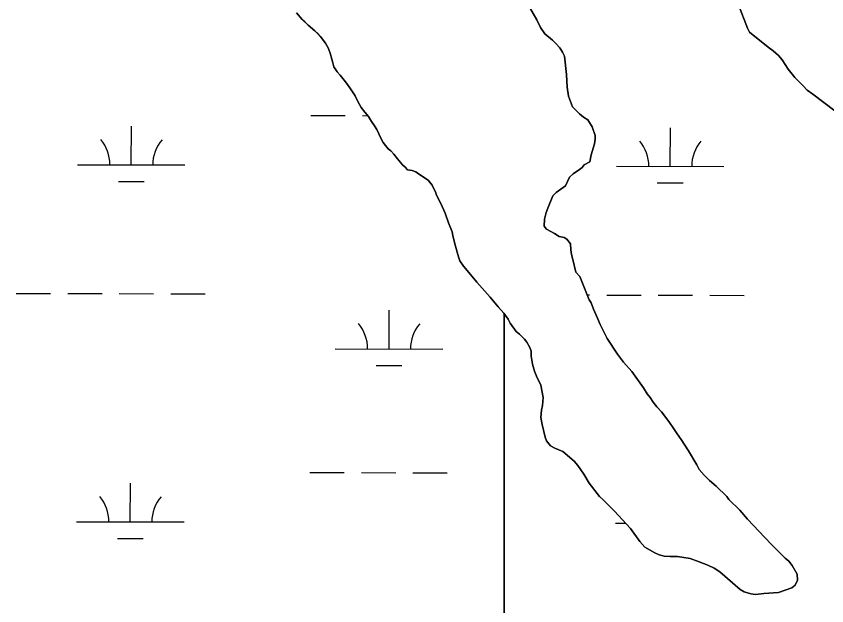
# Model space of a CAD drawing. Extents: x 3161514 to 3199414, y 831166 to 856601.
# Drawn here: x 3195186 to 3195941, y 847843 to 848392 of the extents above; entities that cross this region are included whole.
import ezdxf

# ---------------------------------------------------------------- set-up
doc = ezdxf.new("R2010")
doc.units = 0
for name, color, linetype in [('V-SITE-VEGE', 7, 'Continuous'), ('V-TOPO-SHOR', 7, 'Continuous'), ('V-WETL-SWMP', 7, 'Continuous')]:
    doc.layers.add(name, color=color, linetype=linetype)

msp = doc.modelspace()

# ---------------------------------------------------------------- linework, layer by layer
at = {"layer": 'V-SITE-VEGE'}
for p, q in [((3195663.18, 848402.66), (3195671.21, 848388.56)), ((3195867.26, 848380.82), (3195858.96, 848402.67)), ((3195671.21, 848388.56), (3195674.64, 848381.38)), ((3195674.64, 848381.38), (3195678.66, 848375.62)), ((3195869.26, 848377.08), (3195867.26, 848380.82)), ((3195678.66, 848375.62), (3195685.83, 848369.58)), ((3195886.48, 848363.26), (3195869.26, 848377.08)), ((3195685.83, 848369.58), (3195688.99, 848366.7)), ((3195688.99, 848366.7), (3195692.43, 848362.67)), ((3195692.43, 848362.67), (3195695.01, 848358.64)), ((3195695.01, 848358.64), (3195697.02, 848354.9)), ((3195891.36, 848359.8), (3195886.48, 848363.26)), ((3195896.24, 848355.48), (3195891.36, 848359.8)), ((3195697.02, 848354.9), (3195698.71, 848337.66)), ((3195899.68, 848351.45), (3195896.24, 848355.48)), ((3195905.12, 848342.54), (3195899.68, 848351.45)), ((3195911.43, 848334.77), (3195905.12, 848342.54)), ((3195698.71, 848337.66), (3195699.55, 848325.88)), ((3195913.73, 848332.75), (3195911.43, 848334.77)), ((3195699.55, 848325.88), (3195700.69, 848317.54)), ((3195919.18, 848327.29), (3195913.73, 848332.75)), ((3195922.91, 848323.26), (3195919.18, 848327.29)), ((3195928.08, 848319.51), (3195922.91, 848323.26)), ((3195958.79, 848296.19), (3195928.08, 848319.51)), ((3195700.69, 848317.54), (3195704.41, 848307.48)), ((3195704.41, 848307.48), (3195711.01, 848301.14)), ((3195711.01, 848301.14), (3195714.74, 848297.98)), ((3195714.74, 848297.98), (3195718.76, 848295.39)), ((3195718.76, 848295.39), (3195722.77, 848289.06)), ((3195722.77, 848289.06), (3195725.63, 848280.72)), ((3195725.63, 848280.72), (3195725.63, 848277.56)), ((3195725.63, 848277.56), (3195724.76, 848272.96)), ((3195724.76, 848272.96), (3195721.87, 848262.91)), ((3195721.87, 848262.91), (3195720.42, 848256.3)), ((3195713.23, 848251.14), (3195710.93, 848249.13)), ((3195715.24, 848253.44), (3195713.23, 848251.14)), ((3195720.42, 848256.3), (3195715.24, 848253.44)), ((3195704.88, 848245.12), (3195701.43, 848241.96)), ((3195710.93, 848249.13), (3195704.88, 848245.12)), ((3195701.43, 848241.96), (3195697.97, 848233.93)), ((3195697.97, 848233.93), (3195689.05, 848227.62)), ((3195686.17, 848224.75), (3195681.27, 848213.26)), ((3195689.05, 848227.62), (3195686.17, 848224.75)), ((3195681.27, 848213.26), (3195679.83, 848209.24)), ((3195679.83, 848209.24), (3195678.38, 848202.92)), ((3195678.38, 848202.92), (3195678.08, 848196.31)), ((3195678.08, 848196.31), (3195680.09, 848193.44)), ((3195680.09, 848193.44), (3195687.55, 848189.4)), ((3195687.55, 848189.4), (3195691.86, 848186.81)), ((3195691.86, 848186.81), (3195696.46, 848185.94)), ((3195696.46, 848185.94), (3195699.04, 848184.21)), ((3195699.04, 848184.21), (3195702.48, 848179.9)), ((3195702.48, 848179.9), (3195702.76, 848174.44)), ((3195702.76, 848174.44), (3195703.33, 848170.12)), ((3195703.33, 848170.12), (3195704.76, 848165.24)), ((3195704.76, 848165.24), (3195707.61, 848153.45)), ((3195707.61, 848153.45), (3195711.06, 848149.42)), ((3195711.06, 848149.42), (3195719.93, 848127.86)), ((3195719.93, 848127.86), (3195721.65, 848124.98)), ((3195721.65, 848124.98), (3195723.94, 848118.94)), ((3195644.33, 848109.59), (3195640.78, 848114.67)), ((3195640.78, 848114.67), (3195640.78, 847608.59)), ((3195723.94, 848118.94), (3195727.66, 848110.6)), ((3195646.33, 848105.85), (3195644.33, 848109.59)), ((3195727.66, 848110.6), (3195730.23, 848104.85)), ((3195651.78, 848098.37), (3195646.33, 848105.85)), ((3195730.23, 848104.85), (3195736.54, 848091.62)), ((3195654.93, 848095.78), (3195651.78, 848098.37)), ((3195659.52, 848091.17), (3195654.93, 848095.78)), ((3195661.82, 848088.29), (3195659.52, 848091.17)), ((3195664.68, 848083.41), (3195661.82, 848088.29)), ((3195736.54, 848091.62), (3195746.28, 848076.95)), ((3195665.83, 848079.95), (3195664.68, 848083.41)), ((3195665.82, 848075.36), (3195665.83, 848079.95)), ((3195746.28, 848076.95), (3195752.02, 848069.76)), ((3195667.24, 848067.88), (3195665.82, 848075.36)), ((3195752.02, 848069.76), (3195759.48, 848060.84)), ((3195668.96, 848061.27), (3195667.24, 848067.88)), ((3195670.96, 848056.67), (3195668.96, 848061.27)), ((3195674.97, 848048.33), (3195670.96, 848056.67)), ((3195759.48, 848060.84), (3195770.37, 848045.59)), ((3195676.97, 848036.83), (3195674.97, 848048.33)), ((3195770.37, 848045.59), (3195773.81, 848040.13)), ((3195773.81, 848040.13), (3195776.68, 848036.68)), ((3195676.38, 848029.36), (3195676.97, 848036.83)), ((3195776.68, 848036.68), (3195779.54, 848032.36)), ((3195779.54, 848032.36), (3195782.99, 848028.04)), ((3195674.92, 848018.16), (3195675.51, 848024.77)), ((3195675.51, 848024.77), (3195676.38, 848029.36)), ((3195782.99, 848028.04), (3195787.29, 848023.44)), ((3195676.06, 848011.55), (3195674.92, 848018.16)), ((3195787.29, 848023.44), (3195794.17, 848014.23)), ((3195678.92, 847999.76), (3195676.06, 848011.55)), ((3195794.17, 848014.23), (3195798.76, 848007.62)), ((3195798.76, 848007.62), (3195801.91, 848002.72)), ((3195801.91, 848002.72), (3195805.64, 847997.55)), ((3195680.06, 847996.31), (3195678.92, 847999.76)), ((3195683.79, 847991.71), (3195680.06, 847996.31)), ((3195805.64, 847997.55), (3195812.52, 847986.91)), ((3195687.81, 847989.4), (3195683.79, 847991.71)), ((3195695.27, 847986.51), (3195687.81, 847989.4)), ((3195705.89, 847977.31), (3195695.27, 847986.51)), ((3195812.52, 847986.91), (3195820.26, 847973.96)), ((3195709.34, 847973.28), (3195705.89, 847977.31)), ((3195714.78, 847965.22), (3195709.34, 847973.28)), ((3195820.26, 847973.96), (3195822.26, 847969.65)), ((3195719.94, 847956.88), (3195714.78, 847965.22)), ((3195822.26, 847969.65), (3195826.85, 847964.47)), ((3195826.85, 847964.47), (3195832.01, 847959.29)), ((3195729.41, 847944.51), (3195719.94, 847956.88)), ((3195832.01, 847959.29), (3195838.04, 847954.11)), ((3195838.04, 847954.11), (3195848.08, 847944.32)), ((3195732.56, 847941.63), (3195729.41, 847944.51)), ((3195743.46, 847930.69), (3195732.56, 847941.63)), ((3195848.08, 847944.32), (3195850.09, 847941.73)), ((3195850.09, 847941.73), (3195860.13, 847931.65)), ((3195758.38, 847914.58), (3195743.46, 847930.69)), ((3195860.13, 847931.65), (3195867.3, 847923.31)), ((3195867.3, 847923.31), (3195873.04, 847917.56)), ((3195766.98, 847902.5), (3195758.38, 847914.58)), ((3195873.04, 847917.56), (3195883.08, 847906.62)), ((3195883.08, 847906.62), (3195889.96, 847899.42)), ((3195771.86, 847897.31), (3195766.98, 847902.5)), ((3195781.04, 847892.13), (3195771.86, 847897.31)), ((3195889.96, 847899.42), (3195902.3, 847887.05)), ((3195785.06, 847890.11), (3195781.04, 847892.13)), ((3195789.66, 847888.95), (3195785.06, 847890.11)), ((3195795.41, 847888.66), (3195789.66, 847888.95)), ((3195802.02, 847888.65), (3195795.41, 847888.66)), ((3195814.08, 847886.62), (3195802.02, 847888.65)), ((3195822.41, 847883.73), (3195814.08, 847886.62)), ((3195830.45, 847880.55), (3195822.41, 847883.73)), ((3195836.19, 847877.67), (3195830.45, 847880.55)), ((3195902.3, 847887.05), (3195905.74, 847884.17)), ((3195905.74, 847884.17), (3195908.9, 847880.14)), ((3195841.65, 847874.21), (3195836.19, 847877.67)), ((3195860.59, 847857.8), (3195841.65, 847874.21)), ((3195908.9, 847880.14), (3195913.48, 847872.09)), ((3195914.05, 847866.63), (3195911.74, 847861.75)), ((3195913.48, 847872.09), (3195914.05, 847866.63)), ((3195908.58, 847859.45), (3195896.21, 847855.16)), ((3195911.74, 847861.75), (3195908.58, 847859.45)), ((3195864.32, 847855.5), (3195860.59, 847857.8)), ((3195870.35, 847853.77), (3195864.32, 847855.5)), ((3195874.66, 847853.18), (3195870.35, 847853.77)), ((3195882.71, 847854.03), (3195874.66, 847853.18)), ((3195896.21, 847855.16), (3195882.71, 847854.03))]:
    msp.add_line(p, q, dxfattribs=at)
msp.add_lwpolyline([(3195640.78, 847608.59), (3195640.78, 848114.67), (3195640.31, 848115.34), (3195635.15, 848121.09), (3195627.69, 848130.3), (3195615.36, 848144.11), (3195606.18, 848155.05), (3195603.02, 848159.08), (3195599.58, 848163.97), (3195598.15, 848167.71), (3195594.72, 848179.78), (3195593.01, 848187.83), (3195592.16, 848190.99), (3195589.01, 848199.33), (3195585.86, 848208.53), (3195581.85, 848217.44), (3195577.85, 848225.21), (3195576.7, 848228.37), (3195575.27, 848231.25), (3195573.83, 848234.7), (3195570.1, 848239.3), (3195560.92, 848245.06), (3195558.62, 848247.08), (3195555.18, 848248.23), (3195550.58, 848248.92), (3195548.53, 848251.29), (3195546.13, 848253.66), (3195541.33, 848259.08), (3195537.9, 848263.49), (3195535.16, 848266.54), (3195532.76, 848268.57), (3195530.36, 848271.62), (3195527.96, 848274.33), (3195525.9, 848278.41), (3195522.1, 848286.56), (3195520.04, 848289.96), (3195517.29, 848294.03), (3195514.54, 848298.44), (3195511.12, 848302.51), (3195507.68, 848306.92), (3195504.59, 848312.69), (3195501.83, 848317.78), (3195499.43, 848321.52), (3195497.02, 848325.25), (3195493.93, 848329.66), (3195491.87, 848332.37), (3195488.1, 848337.12), (3195485.36, 848340.17), (3195482.27, 848344.92), (3195481.22, 848348.66), (3195480.18, 848352.06), (3195478.79, 848357.5), (3195476.71, 848362.6), (3195474.31, 848367.01), (3195472.25, 848369.73), (3195469.84, 848373.12), (3195464.37, 848378.54), (3195458.21, 848383.61), (3195452.72, 848389.03), (3195447.24, 848395.13)], dxfattribs=at)
at = {"layer": 'V-TOPO-SHOR'}
for points in [[(3195663.18, 848402.66), (3195671.21, 848388.56), (3195674.64, 848381.38), (3195678.66, 848375.62), (3195685.83, 848369.58), (3195688.99, 848366.7), (3195692.43, 848362.67), (3195695.01, 848358.64), (3195697.02, 848354.9), (3195698.71, 848337.66), (3195699.55, 848325.88), (3195700.69, 848317.54), (3195704.41, 848307.48), (3195711.01, 848301.14), (3195714.74, 848297.98), (3195718.76, 848295.39), (3195722.77, 848289.06), (3195725.63, 848280.72), (3195725.63, 848277.56), (3195724.76, 848272.96), (3195721.87, 848262.91), (3195720.42, 848256.3), (3195715.24, 848253.44), (3195713.23, 848251.14), (3195710.93, 848249.13), (3195704.88, 848245.12), (3195701.43, 848241.96), (3195697.97, 848233.93), (3195689.05, 848227.62), (3195686.17, 848224.75), (3195681.27, 848213.26), (3195679.83, 848209.24), (3195678.38, 848202.92), (3195678.08, 848196.31), (3195680.09, 848193.44), (3195687.55, 848189.4), (3195691.86, 848186.81), (3195696.46, 848185.94), (3195699.04, 848184.21), (3195702.48, 848179.9), (3195702.76, 848174.44), (3195703.33, 848170.12), (3195704.76, 848165.24), (3195707.61, 848153.45), (3195711.06, 848149.42), (3195719.93, 848127.86), (3195721.65, 848124.98), (3195723.94, 848118.94), (3195727.66, 848110.6), (3195730.23, 848104.85), (3195736.54, 848091.62), (3195746.28, 848076.95), (3195752.02, 848069.76), (3195759.48, 848060.84), (3195770.37, 848045.59), (3195773.81, 848040.13), (3195776.68, 848036.68), (3195779.54, 848032.36), (3195782.99, 848028.04), (3195787.29, 848023.44), (3195794.17, 848014.23), (3195798.76, 848007.62), (3195801.91, 848002.72), (3195805.64, 847997.55), (3195812.52, 847986.9), (3195820.26, 847973.96), (3195822.26, 847969.65), (3195826.85, 847964.47), (3195832.01, 847959.29), (3195838.04, 847954.11), (3195848.08, 847944.32), (3195850.09, 847941.73), (3195860.13, 847931.65), (3195867.3, 847923.31), (3195873.04, 847917.56), (3195883.08, 847906.62), (3195889.96, 847899.42), (3195902.3, 847887.05), (3195905.74, 847884.17), (3195908.9, 847880.14), (3195913.48, 847872.09), (3195914.05, 847866.63), (3195911.74, 847861.75), (3195908.58, 847859.45), (3195896.21, 847855.16), (3195882.71, 847854.03), (3195874.66, 847853.18), (3195870.35, 847853.77), (3195864.32, 847855.5), (3195860.59, 847857.8), (3195841.65, 847874.21), (3195836.19, 847877.67), (3195830.45, 847880.55), (3195822.41, 847883.73)], [(3195858.96, 848402.67), (3195867.26, 848380.82), (3195869.26, 848377.08), (3195886.48, 848363.26), (3195891.36, 848359.8), (3195896.24, 848355.48), (3195899.68, 848351.45), (3195905.12, 848342.54), (3195911.43, 848334.77), (3195913.73, 848332.75), (3195919.18, 848327.29), (3195922.91, 848323.26), (3195928.08, 848319.51), (3195958.79, 848296.19)], [(3195550.58, 848248.92), (3195548.53, 848251.29), (3195546.13, 848253.66), (3195541.33, 848259.08), (3195537.9, 848263.49), (3195535.16, 848266.54), (3195532.76, 848268.57), (3195530.36, 848271.62), (3195527.96, 848274.33), (3195525.9, 848278.41), (3195522.1, 848286.56), (3195520.04, 848289.96), (3195517.29, 848294.03), (3195514.54, 848298.44), (3195511.12, 848302.51), (3195507.68, 848306.92), (3195504.59, 848312.69), (3195501.83, 848317.78), (3195499.43, 848321.52), (3195497.02, 848325.25), (3195493.93, 848329.66), (3195491.87, 848332.37), (3195488.1, 848337.12), (3195485.36, 848340.17), (3195482.27, 848344.92), (3195481.22, 848348.66), (3195480.18, 848352.06), (3195478.79, 848357.5), (3195476.71, 848362.6), (3195474.31, 848367.01), (3195472.25, 848369.73), (3195469.84, 848373.12), (3195467.45, 848375.49), (3195464.37, 848378.54), (3195458.21, 848383.61), (3195455.12, 848386.66), (3195452.72, 848389.03), (3195447.24, 848395.13)], [(3195822.41, 847883.73), (3195814.08, 847886.62), (3195802.02, 847888.65), (3195795.41, 847888.66), (3195789.66, 847888.95), (3195785.06, 847890.11), (3195781.04, 847892.13), (3195771.86, 847897.31), (3195766.98, 847902.5), (3195758.38, 847914.58), (3195743.46, 847930.69), (3195732.56, 847941.63), (3195729.41, 847944.51), (3195719.94, 847956.88), (3195714.78, 847965.22), (3195709.34, 847973.28), (3195705.89, 847977.31), (3195695.28, 847986.52), (3195687.81, 847989.4), (3195683.79, 847991.71), (3195680.06, 847996.31), (3195678.92, 847999.76), (3195676.06, 848011.55), (3195674.92, 848018.16), (3195675.51, 848024.77), (3195676.38, 848029.36), (3195676.97, 848036.83), (3195674.97, 848048.33), (3195670.96, 848056.67), (3195668.96, 848061.27), (3195667.25, 848067.88), (3195665.82, 848075.36), (3195665.83, 848079.95), (3195664.68, 848083.4), (3195661.82, 848088.3), (3195659.52, 848091.17), (3195654.93, 848095.78), (3195651.78, 848098.37), (3195646.33, 848105.85), (3195644.33, 848109.59), (3195640.31, 848115.34), (3195635.15, 848121.09), (3195627.69, 848130.3), (3195615.36, 848144.11), (3195606.18, 848155.05), (3195603.02, 848159.08), (3195599.58, 848163.97), (3195598.15, 848167.71), (3195594.72, 848179.78), (3195593.01, 848187.83), (3195592.16, 848190.99), (3195589.01, 848199.33), (3195585.86, 848208.53), (3195581.85, 848217.44), (3195577.84, 848225.21), (3195576.7, 848228.37), (3195575.27, 848231.25), (3195573.83, 848234.7), (3195570.1, 848239.3), (3195560.92, 848245.06), (3195558.62, 848247.08), (3195555.18, 848248.23), (3195550.58, 848248.92)]]:
    msp.add_lwpolyline(points, dxfattribs=at)
at = {"layer": 'V-WETL-SWMP'}
for p, q in [((3195460.7, 848299.49), (3195492.7, 848299.4)), ((3195508.7, 848299.36), (3195513.78, 848299.34)), ((3195293.5, 848253.52), (3195293.6, 848289.52)), ((3195795.41, 848252.14), (3195795.51, 848288.14)), ((3195243.5, 848253.66), (3195343.5, 848253.38)), ((3195745.41, 848252.27), (3195845.41, 848252)), ((3195281.46, 848238.13), (3195305.46, 848238.06)), ((3195783.37, 848236.74), (3195807.37, 848236.67)), ((3195186.33, 848133.75), (3195218.33, 848133.66)), ((3195234.33, 848133.61), (3195266.33, 848133.53)), ((3195282.33, 848133.48), (3195314.33, 848133.39)), ((3195330.33, 848133.35), (3195362.33, 848133.26)), ((3195718.1, 848132.28), (3195720.24, 848132.27)), ((3195736.24, 848132.23), (3195768.24, 848132.14)), ((3195784.24, 848132.1), (3195816.24, 848132.01)), ((3195832.23, 848131.96), (3195864.23, 848131.87)), ((3195533.5, 848082.05), (3195533.6, 848118.05)), ((3195483.5, 848082.18), (3195583.5, 848081.91)), ((3195521.46, 848066.65), (3195545.46, 848066.58)), ((3195459.78, 847966.82), (3195491.78, 847966.73)), ((3195507.78, 847966.69), (3195539.78, 847966.6)), ((3195555.78, 847966.55), (3195587.78, 847966.46)), ((3195292.59, 847920.85), (3195292.69, 847956.85)), ((3195242.59, 847920.99), (3195342.59, 847920.71)), ((3195744.49, 847919.6), (3195753.75, 847919.58)), ((3195280.54, 847905.45), (3195304.54, 847905.39))]:
    msp.add_line(p, q, dxfattribs=at)
for points in [[(3195958.79, 848296.19), (3195928.08, 848319.51), (3195922.91, 848323.26), (3195919.18, 848327.29), (3195913.73, 848332.76), (3195911.43, 848334.77), (3195905.12, 848342.54), (3195899.68, 848351.46), (3195896.24, 848355.48), (3195891.36, 848359.8), (3195886.48, 848363.26), (3195869.26, 848377.08), (3195867.25, 848380.82), (3195858.96, 848402.67), (3195857.53, 848407.27), (3195855.52, 848411.01), (3195854.09, 848415.32), (3195848.65, 848426.25), (3195842.06, 848435.74), (3195838.62, 848441.21), (3195835.46, 848444.37), (3195827.43, 848453.29), (3195822.27, 848458.76), (3195817.96, 848464.23)], [(3195723.94, 848118.94), (3195721.65, 848124.98), (3195719.93, 848127.86), (3195711.05, 848149.42), (3195707.61, 848153.45), (3195704.76, 848165.24), (3195703.33, 848170.12), (3195702.76, 848174.44), (3195702.48, 848179.9), (3195699.04, 848184.21), (3195696.46, 848185.94), (3195691.86, 848186.81), (3195687.56, 848189.4), (3195680.09, 848193.44), (3195678.08, 848196.31), (3195678.38, 848202.92), (3195679.83, 848209.24), (3195681.27, 848213.26), (3195686.17, 848224.75), (3195689.05, 848227.62), (3195697.97, 848233.93), (3195701.43, 848241.96), (3195704.89, 848245.12), (3195710.93, 848249.13), (3195713.23, 848251.14), (3195715.24, 848253.44), (3195720.42, 848256.3), (3195721.87, 848262.91), (3195724.76, 848272.96), (3195725.63, 848277.56), (3195725.63, 848280.72), (3195722.77, 848289.06), (3195718.76, 848295.39), (3195714.74, 848297.98), (3195711.01, 848301.14), (3195704.41, 848307.48), (3195700.69, 848317.54), (3195699.55, 848325.88), (3195698.71, 848337.66), (3195697.02, 848354.9), (3195695.01, 848358.64), (3195692.43, 848362.67), (3195688.99, 848366.7), (3195685.83, 848369.58), (3195678.66, 848375.62), (3195674.64, 848381.38), (3195671.21, 848388.56), (3195663.18, 848402.66)], [(3195447.24, 848395.13), (3195452.72, 848389.03), (3195458.2, 848383.61), (3195464.36, 848378.54), (3195469.84, 848373.12), (3195472.25, 848369.73), (3195474.31, 848367.01), (3195476.71, 848362.6), (3195478.79, 848357.5), (3195480.18, 848352.06), (3195481.22, 848348.66), (3195482.26, 848344.92), (3195485.36, 848340.17), (3195488.1, 848337.12), (3195491.87, 848332.37), (3195493.93, 848329.66), (3195497.02, 848325.25), (3195501.83, 848317.78), (3195504.58, 848312.69), (3195507.68, 848306.92), (3195511.11, 848302.51), (3195514.54, 848298.44), (3195517.29, 848294.03), (3195520.04, 848289.96), (3195522.1, 848286.56), (3195525.9, 848278.41), (3195527.96, 848274.33), (3195530.36, 848271.62), (3195532.76, 848268.57), (3195535.16, 848266.54), (3195537.9, 848263.49), (3195541.33, 848259.08), (3195546.13, 848253.66), (3195548.53, 848251.29), (3195550.58, 848248.92), (3195555.18, 848248.23), (3195558.62, 848247.08), (3195560.92, 848245.06), (3195570.11, 848239.3), (3195573.83, 848234.7), (3195575.27, 848231.25), (3195576.7, 848228.37), (3195577.84, 848225.21)], [(3195577.84, 848225.21), (3195581.85, 848217.44), (3195585.86, 848208.53), (3195589.01, 848199.33), (3195592.16, 848190.99), (3195593.01, 848187.83), (3195594.72, 848179.78), (3195598.15, 848167.71), (3195599.58, 848163.97), (3195603.02, 848159.08), (3195606.18, 848155.05), (3195615.36, 848144.11), (3195627.69, 848130.3), (3195635.15, 848121.09), (3195640.31, 848115.34), (3195644.32, 848109.59), (3195646.33, 848105.85), (3195651.78, 848098.37), (3195654.93, 848095.78), (3195659.52, 848091.17), (3195661.82, 848088.29), (3195664.68, 848083.4), (3195665.83, 848079.95), (3195665.82, 848075.36), (3195667.25, 848067.88), (3195668.96, 848061.27), (3195670.96, 848056.67), (3195674.97, 848048.33), (3195676.97, 848036.83), (3195676.38, 848029.36), (3195675.51, 848024.77), (3195674.93, 848018.16), (3195676.06, 848011.55), (3195678.92, 847999.76), (3195680.06, 847996.31), (3195683.79, 847991.71), (3195687.81, 847989.4), (3195695.28, 847986.52), (3195705.89, 847977.31), (3195709.34, 847973.28), (3195714.78, 847965.22), (3195719.94, 847956.88), (3195729.4, 847944.51), (3195732.56, 847941.63), (3195743.46, 847930.69), (3195758.38, 847914.58), (3195766.98, 847902.49), (3195771.86, 847897.31), (3195781.04, 847892.13), (3195785.06, 847890.11), (3195789.66, 847888.95), (3195795.41, 847888.66), (3195802.02, 847888.65), (3195814.08, 847886.61), (3195822.41, 847883.73), (3195830.45, 847880.55), (3195836.19, 847877.67), (3195841.65, 847874.21), (3195860.59, 847857.8), (3195864.32, 847855.5), (3195870.35, 847853.77), (3195874.66, 847853.19), (3195882.71, 847854.03), (3195896.21, 847855.16), (3195908.58, 847859.45), (3195911.74, 847861.75), (3195914.05, 847866.63), (3195913.48, 847872.09), (3195908.9, 847880.14), (3195905.74, 847884.17), (3195902.3, 847887.05), (3195889.96, 847899.43), (3195883.08, 847906.62), (3195873.04, 847917.56), (3195867.3, 847923.31), (3195860.13, 847931.66), (3195850.09, 847941.73), (3195848.08, 847944.32), (3195838.04, 847954.1), (3195832.01, 847959.29), (3195826.85, 847964.47), (3195822.26, 847969.65), (3195820.26, 847973.96), (3195812.52, 847986.9), (3195805.64, 847997.55), (3195801.91, 848002.73), (3195798.76, 848007.62), (3195794.17, 848014.23), (3195787.29, 848023.44), (3195782.99, 848028.04), (3195779.54, 848032.36), (3195776.68, 848036.67), (3195773.81, 848040.13), (3195770.37, 848045.59), (3195759.48, 848060.84), (3195752.02, 848069.76), (3195746.28, 848076.95), (3195736.54, 848091.62), (3195730.23, 848104.85), (3195727.66, 848110.6), (3195723.94, 848118.94)]]:
    msp.add_lwpolyline(points, dxfattribs=at)
for centre, start, end in [((3195238.26, 848254.15), 359.06989, 40.61354), ((3195348.75, 848253.84), 139.06988, 180.61354), ((3195740.17, 848252.76), 359.06989, 40.61354), ((3195850.65, 848252.46), 139.06988, 180.61354), ((3195478.26, 848082.67), 359.06989, 40.61354), ((3195588.75, 848082.37), 139.06988, 180.61354), ((3195237.34, 847921.48), 359.06989, 40.61354), ((3195347.83, 847921.17), 139.06988, 180.61354)]:
    msp.add_arc(centre, 35.25, start, end, dxfattribs=at)

doc.saveas('drawing.dxf')
